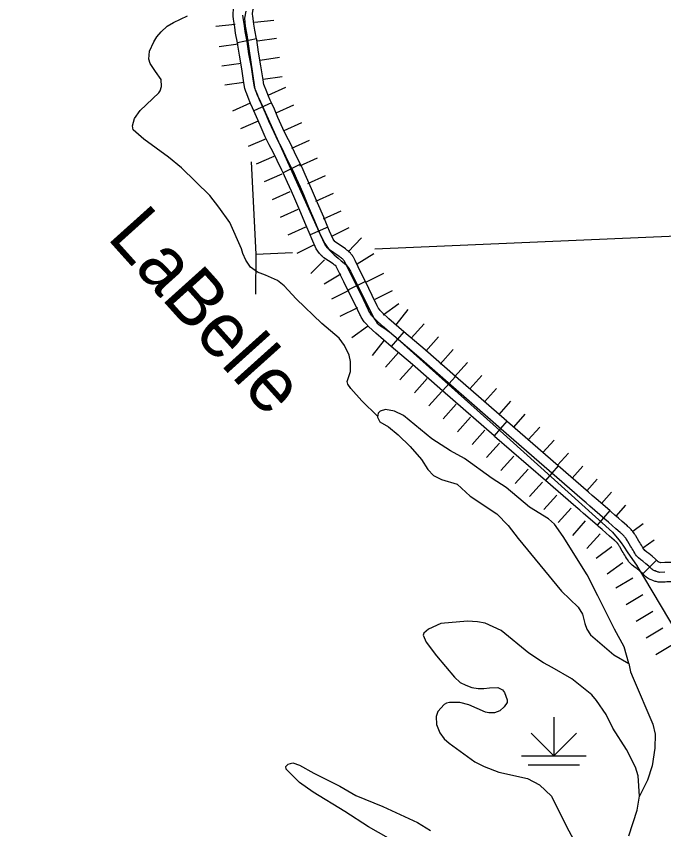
# Model space of a CAD drawing. Extents: x -19 to 366, y -4 to 359.
# Drawn here: x 164.055 to 165.005, y 175.138 to 176.331 of the extents above; entities that cross this region are included whole.
import ezdxf

# ---------------------------------------------------------------- set-up
doc = ezdxf.new("R2010")
doc.units = 0
for name, color, linetype in [('R_Axis Annot', 7, 'Continuous'), ('R_Proposed Const Limits', 7, 'Continuous'), ('R_ROW Annot', 7, 'Continuous'), ('R_Temp Easement', 7, 'Continuous'), ('Sheet Fence', 7, 'Continuous'), ('T_Drafting', 7, 'Continuous'), ('T_Vehicle Path Lt Major', 7, 'Continuous')]:
    doc.layers.add(name, color=color, linetype=linetype)

msp = doc.modelspace()

# ---------------------------------------------------------------- linework, layer by layer
at = {"layer": 'R_Axis Annot'}
for points in [[(164.3996, 176.1173), (164.4064, 175.9821)], [(164.5812, 175.9897), (165.3645, 176.0237)], [(164.4064, 175.9821), (164.4061, 175.9236)], [(164.4064, 175.9821), (164.4601, 175.9845)]]:
    msp.add_lwpolyline(points, dxfattribs=at)
at = {"layer": 'R_Proposed Const Limits'}
for p, q in [((164.3481, 176.3161), (164.3764, 176.3191)), ((164.3481, 176.3161), (164.3764, 176.3191)), ((164.4046, 176.3221), (164.4329, 176.3251)), ((164.4046, 176.3221), (164.4329, 176.3251)), ((164.3527, 176.2863), (164.3808, 176.2904)), ((164.4089, 176.2946), (164.437, 176.2988)), ((164.4131, 176.2665), (164.4412, 176.2707)), ((164.3569, 176.2582), (164.385, 176.2623)), ((164.361, 176.2301), (164.3891, 176.2342)), ((164.361, 176.2301), (164.3891, 176.2342)), ((164.4172, 176.2384), (164.4453, 176.2426)), ((164.4172, 176.2384), (164.4453, 176.2426)), ((164.4246, 176.2153), (164.4506, 176.2269)), ((164.3728, 176.192), (164.3987, 176.2037)), ((164.4363, 176.1894), (164.4622, 176.201)), ((164.3844, 176.1661), (164.4103, 176.1777)), ((164.4479, 176.1635), (164.4738, 176.1751)), ((164.4479, 176.1635), (164.4738, 176.1751)), ((164.396, 176.1402), (164.422, 176.1518)), ((164.396, 176.1402), (164.422, 176.1518)), ((164.4595, 176.1375), (164.4854, 176.1492)), ((164.4077, 176.1143), (164.4336, 176.1259)), ((164.4711, 176.1116), (164.4971, 176.1232)), ((164.4193, 176.0884), (164.4452, 176.1)), ((164.4828, 176.0857), (164.5087, 176.0973)), ((164.4828, 176.0857), (164.5087, 176.0973)), ((164.4309, 176.0624), (164.4569, 176.0741)), ((164.4309, 176.0624), (164.4569, 176.0741)), ((164.4944, 176.0598), (164.5203, 176.0714)), ((164.4426, 176.0365), (164.4685, 176.0481)), ((164.506, 176.0338), (164.5319, 176.0455)), ((164.4542, 176.0106), (164.4801, 176.0222)), ((164.5179, 176.0086), (164.5434, 176.0212)), ((164.5179, 176.0086), (164.5434, 176.0212)), ((164.5419, 175.9853), (164.5613, 176.0061)), ((164.467, 175.9835), (164.4924, 175.9961)), ((164.467, 175.9835), (164.4924, 175.9961)), ((164.5552, 175.9681), (164.5794, 175.983)), ((164.4873, 175.9536), (164.5073, 175.9737)), ((164.5068, 175.9384), (164.531, 175.9533)), ((164.5688, 175.9417), (164.5942, 175.9543)), ((164.5688, 175.9417), (164.5942, 175.9543)), ((164.5178, 175.9165), (164.5433, 175.9291)), ((164.5178, 175.9165), (164.5433, 175.9291)), ((164.5814, 175.9163), (164.6068, 175.9289)), ((164.5933, 175.8932), (164.6163, 175.9098)), ((164.5304, 175.8911), (164.5559, 175.9037)), ((164.6125, 175.8784), (164.6298, 175.9009)), ((164.6125, 175.8784), (164.6298, 175.9009)), ((164.5473, 175.8599), (164.5703, 175.8765)), ((164.6345, 175.8589), (164.6535, 175.8801)), ((164.6557, 175.84), (164.6746, 175.8611)), ((164.5778, 175.8334), (164.5951, 175.8559)), ((164.5778, 175.8334), (164.5951, 175.8559)), ((164.5966, 175.8166), (164.6156, 175.8377)), ((164.6769, 175.821), (164.6958, 175.8422)), ((164.6769, 175.821), (164.6958, 175.8422)), ((164.6178, 175.7976), (164.6368, 175.8188)), ((164.698, 175.8021), (164.717, 175.8232)), ((164.7204, 175.7844), (164.7382, 175.8043)), ((164.639, 175.7787), (164.6579, 175.7999)), ((164.639, 175.7787), (164.6579, 175.7999)), ((164.6601, 175.7597), (164.6791, 175.7809)), ((164.7418, 175.7657), (164.7593, 175.7853)), ((164.7632, 175.7471), (164.7805, 175.7664)), ((164.6813, 175.7408), (164.7003, 175.762)), ((164.7025, 175.7218), (164.7214, 175.743)), ((164.7025, 175.7218), (164.7214, 175.743)), ((164.7847, 175.7284), (164.8017, 175.7473)), ((164.7237, 175.7029), (164.7426, 175.7241)), ((164.8061, 175.7097), (164.8228, 175.7282)), ((164.8276, 175.6911), (164.8439, 175.7092)), ((164.7446, 175.684), (164.7637, 175.7051)), ((164.7657, 175.665), (164.7847, 175.686)), ((164.849, 175.6725), (164.865, 175.6902)), ((164.8705, 175.6538), (164.8861, 175.6711)), ((164.7868, 175.6459), (164.8058, 175.667)), ((164.8079, 175.6269), (164.8269, 175.648)), ((164.8919, 175.6352), (164.9072, 175.6521)), ((164.829, 175.6079), (164.848, 175.6289)), ((164.9135, 175.6166), (164.9283, 175.6331)), ((164.9349, 175.598), (164.9493, 175.614)), ((164.8501, 175.5888), (164.8691, 175.6099)), ((164.8712, 175.5698), (164.8902, 175.5909)), ((164.9594, 175.5759), (164.9745, 175.587)), ((164.8922, 175.5507), (164.9113, 175.5718)), ((164.9743, 175.5513), (164.9908, 175.5632)), ((164.9059, 175.5365), (164.9288, 175.5533)), ((164.9216, 175.5134), (164.9447, 175.53)), ((164.9347, 175.493), (164.9593, 175.5073)), ((164.9347, 175.493), (164.9593, 175.5073)), ((164.9497, 175.4683), (164.9741, 175.4829)), ((164.9643, 175.4439), (164.9887, 175.4585)), ((164.9788, 175.4195), (165.0032, 175.4341)), ((164.9788, 175.4195), (165.0032, 175.4341)), ((164.9934, 175.3951), (165.0178, 175.4097))]:
    msp.add_line(p, q, dxfattribs=at)
for points in [[(164.3917, 176.3383), (164.3897, 176.3282), (164.391, 176.3161), (164.3932, 176.3038), (164.4046, 176.227), (164.4054, 176.2232), (164.4069, 176.2196), (164.4087, 176.2153), (164.4109, 176.211), (164.4115, 176.2099), (164.4988, 176.0154), (164.5058, 176.0011), (164.5079, 175.9976), (164.5105, 175.9935), (164.5119, 175.9913), (164.5148, 175.9879), (164.5176, 175.9848), (164.5213, 175.9813), (164.5273, 175.9763), (164.5319, 175.9725), (164.5383, 175.9668), (164.5406, 175.9644), (164.543, 175.9608), (164.5452, 175.9573), (164.5794, 175.8881), (164.582, 175.8846), (164.5847, 175.8811), (164.5896, 175.877)], [(164.5896, 175.877), (164.5942, 175.8739), (164.5998, 175.8703), (164.605, 175.8663), (164.7548, 175.7322), (164.9294, 175.5746), (164.9317, 175.5721), (164.9343, 175.5687), (164.9391, 175.5632), (164.9423, 175.5589), (164.9456, 175.5541), (164.952, 175.5442), (164.9649, 175.5262), (164.9683, 175.52), (164.9719, 175.5138), (164.9751, 175.509), (165.0514, 175.3811)]]:
    msp.add_lwpolyline(points, dxfattribs=at)
at = {"layer": 'R_ROW Annot'}
for p, q in [((164.4076, 176.2976), (164.3797, 176.292)), ((164.4295, 176.2038), (164.4036, 176.1923)), ((164.4721, 176.114), (164.4466, 176.1014)), ((164.5123, 176.0215), (164.4861, 176.0105)), ((164.5672, 175.9418), (164.5417, 175.9294)), ((164.6236, 175.8684), (164.6051, 175.8469)), ((164.6992, 175.8029), (164.6805, 175.7815)), ((164.7746, 175.7371), (164.7559, 175.7157)), ((164.8501, 175.6716), (164.8314, 175.6501)), ((164.9256, 175.6061), (164.907, 175.5846)), ((164.9941, 175.5335), (164.9743, 175.5132))]:
    msp.add_line(p, q, dxfattribs=at)
for points in [[(164.3797, 176.292), (164.3769, 176.306), (164.3757, 176.315), (164.3738, 176.3268), (164.3731, 176.3311), (164.3731, 176.3355), (164.3737, 176.3402), (164.3751, 176.3469), (164.3788, 176.3622), (164.383, 176.3793), (164.3872, 176.396)], [(164.4076, 176.2976), (164.4049, 176.3107), (164.4038, 176.3191), (164.4019, 176.3313), (164.4015, 176.3335), (164.4015, 176.3338), (164.4017, 176.3356), (164.4028, 176.3406), (164.4064, 176.3554), (164.4106, 176.3725), (164.4147, 176.3892)], [(164.4388, 176.1485), (164.4333, 176.1603), (164.4258, 176.1768), (164.4207, 176.1888), (164.4148, 176.2021), (164.412, 176.2085), (164.4086, 176.217), (164.4062, 176.2228), (164.4051, 176.225), (164.4045, 176.2276), (164.4032, 176.2356), (164.4, 176.2561), (164.3965, 176.2759), (164.3938, 176.294), (164.3909, 176.3083), (164.3897, 176.317), (164.3878, 176.3291), (164.3873, 176.3323)], [(164.4036, 176.1923), (164.4018, 176.1964), (164.3989, 176.203), (164.3955, 176.2116), (164.3931, 176.2171), (164.3917, 176.2203), (164.3906, 176.2247), (164.3891, 176.2333), (164.386, 176.2538), (164.3825, 176.2736), (164.3798, 176.2916), (164.3797, 176.292)], [(164.4295, 176.2038), (164.4278, 176.2078), (164.4251, 176.2139), (164.4217, 176.2224), (164.4192, 176.2285), (164.4186, 176.2297), (164.4184, 176.2305), (164.4172, 176.2378), (164.414, 176.2584), (164.4106, 176.2782), (164.4078, 176.2965), (164.4076, 176.2976)], [(164.4721, 176.114), (164.4703, 176.1176), (164.4633, 176.1317), (164.4572, 176.1444), (164.4515, 176.1549), (164.4462, 176.1662), (164.4388, 176.1825), (164.4337, 176.1945), (164.4295, 176.2038)], [(164.4466, 176.1014), (164.4449, 176.105), (164.4378, 176.1192), (164.4319, 176.1314), (164.4261, 176.1422), (164.4204, 176.1543), (164.4128, 176.1711), (164.4076, 176.1832), (164.4036, 176.1923)], [(164.5352, 175.9735), (164.5348, 175.974), (164.5338, 175.975), (164.5334, 175.9753), (164.5329, 175.9757), (164.5325, 175.976), (164.532, 175.9763), (164.5308, 175.9772), (164.5304, 175.9775), (164.5297, 175.9782), (164.5293, 175.9785), (164.5289, 175.9788), (164.5147, 175.9883), (164.5135, 175.9893), (164.5131, 175.9896), (164.5128, 175.99), (164.5121, 175.9907), (164.5117, 175.991), (164.5115, 175.9915), (164.5112, 175.9918), (164.5076, 175.9969), (164.5016, 176.0103), (164.493, 176.0306), (164.484, 176.0518), (164.4767, 176.0689), (164.4719, 176.0801), (164.4661, 176.093), (164.4616, 176.1031), (164.4576, 176.1113), (164.4505, 176.1254), (164.4445, 176.1379), (164.4388, 176.1485)], [(164.5123, 176.0215), (164.5061, 176.0361), (164.4971, 176.0574), (164.4897, 176.0745), (164.4849, 176.0857), (164.4791, 176.0988), (164.4745, 176.1091), (164.4721, 176.114)], [(164.4861, 176.0105), (164.4799, 176.0251), (164.471, 176.0463), (164.4636, 176.0633), (164.4589, 176.0744), (164.4532, 176.0872), (164.4488, 176.097), (164.4466, 176.1014)], [(164.5672, 175.9418), (164.5612, 175.9542), (164.552, 175.9726), (164.5496, 175.9775), (164.549, 175.9786), (164.5481, 175.98), (164.5476, 175.9807), (164.547, 175.9816), (164.546, 175.9827), (164.5453, 175.9837), (164.5431, 175.9857), (164.5423, 175.9863), (164.5418, 175.9868), (164.5402, 175.988), (164.5397, 175.9883), (164.5393, 175.9886), (164.539, 175.9889), (164.5386, 175.9893), (164.5378, 175.99), (164.523, 175.9999), (164.523, 175.9999), (164.5229, 175.9999), (164.5229, 176), (164.5224, 176.0006), (164.52, 176.004), (164.5146, 176.016), (164.5123, 176.0215)], [(164.5417, 175.9294), (164.5357, 175.9416), (164.5264, 175.9601), (164.5245, 175.964), (164.5244, 175.9642), (164.5243, 175.9643), (164.5225, 175.9657), (164.5215, 175.9664), (164.5204, 175.9674), (164.52, 175.9677), (164.5063, 175.9768), (164.5042, 175.9785), (164.503, 175.9796), (164.5027, 175.98), (164.5018, 175.9809), (164.5003, 175.9826), (164.5, 175.983), (164.4999, 175.9831), (164.4952, 175.9899), (164.4885, 176.0047), (164.4861, 176.0105)], [(165.0064, 175.5156), (164.9983, 175.5155), (164.9974, 175.5157), (164.9965, 175.516), (164.9947, 175.5166), (164.9938, 175.5169), (164.992, 175.5176), (164.9911, 175.518), (164.9903, 175.5184), (164.9894, 175.5189), (164.9879, 175.52), (164.9874, 175.5203), (164.9869, 175.5207), (164.9855, 175.522), (164.9851, 175.5224), (164.9847, 175.5228), (164.9831, 175.5244), (164.9787, 175.5283), (164.974, 175.5322), (164.9714, 175.5341), (164.9679, 175.5369), (164.9647, 175.5399), (164.9635, 175.5419), (164.9622, 175.5439), (164.9609, 175.546), (164.9598, 175.548), (164.9585, 175.5501), (164.9573, 175.5521), (164.956, 175.5541), (164.952, 175.561), (164.9516, 175.5616), (164.9508, 175.563), (164.9503, 175.5636), (164.9499, 175.5643), (164.9495, 175.565), (164.949, 175.5656), (164.9486, 175.5663), (164.9482, 175.5669), (164.9474, 175.5677), (164.9467, 175.5685), (164.9444, 175.5709), (164.9436, 175.5717), (164.9427, 175.5725), (164.9419, 175.5732), (164.9411, 175.5739), (164.9347, 175.5794), (164.9293, 175.5841), (164.9237, 175.5889), (164.9183, 175.5937), (164.8963, 175.6127), (164.8908, 175.6174), (164.8852, 175.6222), (164.7662, 175.7256), (164.6455, 175.8309), (164.5922, 175.8767), (164.5824, 175.8857), (164.5784, 175.8897), (164.5776, 175.8907), (164.5769, 175.8916), (164.5762, 175.8926), (164.5742, 175.8956), (164.5736, 175.8966), (164.5724, 175.8987), (164.5719, 175.8998), (164.5642, 175.9154), (164.5485, 175.9479), (164.5392, 175.9663), (164.537, 175.9709), (164.5367, 175.9714), (164.5364, 175.972), (164.536, 175.9725), (164.5356, 175.973), (164.5352, 175.9735)], [(164.6236, 175.8684), (164.6016, 175.8873), (164.5923, 175.8959), (164.5889, 175.8993), (164.5886, 175.8997), (164.5882, 175.9002), (164.5878, 175.9007), (164.5863, 175.903), (164.5859, 175.9036), (164.5849, 175.9054), (164.5846, 175.9061), (164.577, 175.9216), (164.5672, 175.9418)], [(164.6051, 175.8469), (164.5827, 175.8661), (164.5725, 175.8755), (164.5679, 175.8802), (164.5667, 175.8816), (164.5656, 175.883), (164.5645, 175.8845), (164.5621, 175.8881), (164.5612, 175.8896), (164.5599, 175.892), (164.5591, 175.8935), (164.5515, 175.9092), (164.5417, 175.9294)], [(164.6992, 175.8029), (164.6548, 175.8416), (164.6236, 175.8684)], [(164.6805, 175.7815), (164.6362, 175.8201), (164.6051, 175.8469)], [(164.7746, 175.7371), (164.6992, 175.8029)], [(164.7559, 175.7157), (164.6805, 175.7815)], [(164.8501, 175.6716), (164.7755, 175.7363), (164.7746, 175.7371)], [(164.8314, 175.6501), (164.7568, 175.7149), (164.7559, 175.7157)], [(164.9256, 175.6061), (164.9055, 175.6235), (164.9, 175.6282), (164.8945, 175.6329), (164.8501, 175.6716)], [(164.907, 175.5846), (164.887, 175.602), (164.8815, 175.6067), (164.8759, 175.6115), (164.8314, 175.6501)], [(164.9941, 175.5335), (164.9927, 175.5348), (164.988, 175.5391), (164.9828, 175.5433), (164.9801, 175.5454), (164.9772, 175.5476), (164.9759, 175.5489), (164.9755, 175.5494), (164.9742, 175.5515), (164.9731, 175.5533), (164.972, 175.5553), (164.9707, 175.5573), (164.9695, 175.5594), (164.9682, 175.5615), (164.9639, 175.5689), (164.9634, 175.5695), (164.9627, 175.5707), (164.9623, 175.5713), (164.9619, 175.5719), (164.961, 175.5733), (164.9608, 175.5735), (164.9605, 175.574), (164.9593, 175.5756), (164.9581, 175.5771), (164.9571, 175.5782), (164.9543, 175.5811), (164.9533, 175.582), (164.9523, 175.583), (164.951, 175.5841), (164.9501, 175.5848), (164.944, 175.5901), (164.9386, 175.5949), (164.9331, 175.5996), (164.9276, 175.6044), (164.9256, 175.6061)], [(164.9743, 175.5132), (164.9734, 175.514), (164.9695, 175.5175), (164.9652, 175.521), (164.9628, 175.5229), (164.9586, 175.5261), (164.9536, 175.5308), (164.9514, 175.5344), (164.9502, 175.5363), (164.9488, 175.5386), (164.9475, 175.5407), (164.9463, 175.5428), (164.9451, 175.5448), (164.9439, 175.5468), (164.9402, 175.5531), (164.9397, 175.5537), (164.9389, 175.5552), (164.9384, 175.5558), (164.9379, 175.5566), (164.9372, 175.5577), (164.9368, 175.5583), (164.9367, 175.5584), (164.9363, 175.5589), (164.9344, 175.5608), (164.9339, 175.5613), (164.9332, 175.562), (164.9328, 175.5623), (164.932, 175.5629), (164.9254, 175.5687), (164.9199, 175.5734), (164.9144, 175.5782), (164.909, 175.583), (164.907, 175.5846)], [(165.0826, 175.5279), (165.0424, 175.5303), (165.0404, 175.5302), (165.0264, 175.5299), (165.018, 175.5299), (165.0118, 175.5299), (165.0088, 175.5299), (165.0062, 175.5298), (165.0002, 175.5297), (164.9995, 175.5299), (164.999, 175.5301), (164.9977, 175.5306), (164.9973, 175.5308), (164.9967, 175.5311), (164.9965, 175.5312), (164.996, 175.5317), (164.9958, 175.5318), (164.9957, 175.5319), (164.9954, 175.5323), (164.9946, 175.533), (164.9941, 175.5335)], [(165.0809, 175.4995), (165.0419, 175.5019), (165.041, 175.5018), (165.0268, 175.5015), (165.0179, 175.5015), (165.0121, 175.5015), (165.0095, 175.5015), (165.0067, 175.5014), (164.9966, 175.5012), (164.9936, 175.502), (164.9922, 175.5024), (164.9899, 175.5032), (164.9886, 175.5037), (164.9862, 175.5046), (164.985, 175.5052), (164.9841, 175.5057), (164.9821, 175.5066), (164.9792, 175.5087), (164.9788, 175.509), (164.978, 175.5096), (164.9754, 175.512), (164.9749, 175.5125), (164.9748, 175.5127), (164.9743, 175.5132)]]:
    msp.add_lwpolyline(points, dxfattribs=at)
at = {"layer": 'R_Temp Easement'}
for points in [[(164.5849, 175.7445), (164.5622, 175.7668), (164.5458, 175.785), (164.5414, 175.7913), (164.5407, 175.7956), (164.5456, 175.81), (164.5452, 175.8246), (164.5433, 175.8338), (164.5366, 175.8482), (164.5288, 175.8588), (164.5034, 175.8803), (164.4657, 175.9166), (164.4483, 175.9358), (164.4381, 175.9433), (164.4207, 175.9514), (164.4088, 175.9556), (164.3986, 175.9631), (164.3917, 175.9731), (164.3876, 175.9828), (164.3857, 175.99), (164.3682, 176.0286), (164.3525, 176.0511), (164.3391, 176.0679), (164.2973, 176.1087), (164.2784, 176.1241), (164.2423, 176.1507), (164.2264, 176.1643), (164.2255, 176.1704), (164.2288, 176.1809), (164.2371, 176.1925), (164.2642, 176.2187), (164.2664, 176.2214), (164.2683, 176.2281), (164.2675, 176.2379), (164.2596, 176.2498), (164.2517, 176.2614), (164.2494, 176.2681), (164.2505, 176.2795), (164.2569, 176.2932), (164.2612, 176.3007), (164.2675, 176.3081), (164.2763, 176.3161), (164.2856, 176.3217), (164.3064, 176.3315)], [(164.9327, 175.4325), (164.9083, 175.4813), (164.8927, 175.5118), (164.8575, 175.5681), (164.8447, 175.5861), (164.8358, 175.594), (164.8078, 175.6112), (164.7738, 175.6399), (164.7531, 175.6533), (164.7124, 175.6827), (164.6922, 175.6939), (164.6645, 175.7115), (164.6233, 175.7456), (164.61, 175.7521), (164.5967, 175.7545), (164.5887, 175.7519), (164.5861, 175.7491), (164.5849, 175.7432), (164.5885, 175.7363), (164.6009, 175.7287), (164.6155, 175.7173), (164.6329, 175.7002), (164.6493, 175.6811), (164.6586, 175.6666), (164.6669, 175.6575), (164.6786, 175.6518), (164.7019, 175.6447), (164.7209, 175.6274), (164.7599, 175.6012), (164.7766, 175.5842), (164.7915, 175.5651), (164.8549, 175.4882), (164.8792, 175.4644), (164.8858, 175.4543), (164.8888, 175.4408), (164.8918, 175.4325), (164.8974, 175.4238), (164.9315, 175.3946), (164.9536, 175.3817)], [(164.9536, 175.3817), (164.9469, 175.4062), (164.9327, 175.4325)], [(164.9536, 175.3817), (164.9562, 175.3699), (164.9597, 175.3605), (164.9889, 175.2932), (164.992, 175.2781), (164.9918, 175.2577), (164.9876, 175.2319), (164.981, 175.2107), (164.9691, 175.1874)], [(164.6011, 175.1261), (164.5717, 175.1426), (164.5373, 175.1649), (164.4905, 175.1932), (164.4706, 175.2074), (164.4549, 175.2229), (164.451, 175.2271), (164.4507, 175.2311), (164.4538, 175.2344), (164.4609, 175.2365), (164.4707, 175.233), (164.4914, 175.2211), (164.5296, 175.2022), (164.5533, 175.1885), (164.5929, 175.1725), (164.6435, 175.1489), (164.6625, 175.1369)]]:
    msp.add_lwpolyline(points, dxfattribs=at)
at = {"layer": 'Sheet Fence'}
for points in [[(168.7902, 2.2442), (168.5607, 10.8615), (168.3304, 19.479), (168.0993, 28.0965), (167.8673, 36.7142), (167.6346, 45.3321), (167.4011, 53.95), (167.1668, 62.5681), (166.9316, 71.1863), (166.6957, 79.8047), (166.459, 88.4232), (166.2215, 97.0418), (165.9832, 105.6605), (165.7441, 114.2794), (165.5043, 122.8984), (165.2636, 131.5176), (165.0221, 140.1368), (164.7799, 148.7563), (164.5369, 157.3758), (164.2931, 165.9955), (164.0485, 174.6153), (163.8031, 183.2352), (163.5569, 191.8553), (163.31, 200.4755), (163.0623, 209.0959), (162.8138, 217.7164), (162.5645, 226.337), (162.3145, 234.9577), (162.0637, 243.5786), (161.8121, 252.1997), (161.5597, 260.8208), (161.3066, 269.4421), (161.0527, 278.0636), (160.798, 286.6851), (160.5426, 295.3068), (160.2864, 303.9287), (160.0294, 312.5507), (159.7717, 321.1728), (159.5132, 329.7951), (159.2539, 338.4175), (158.9939, 347.04)], [(0, 172.2839), (7.1335, 172.2883), (14.267, 172.3015), (21.4005, 172.3236), (28.5339, 172.3544), (35.6673, 172.3941), (42.8006, 172.4426), (49.9339, 172.4999), (57.0671, 172.566), (64.2002, 172.6409), (71.3332, 172.7246), (78.4661, 172.8172), (85.5989, 172.9186), (92.7315, 173.0287), (99.8641, 173.1477), (106.9964, 173.2755), (114.1286, 173.4122), (121.2606, 173.5576), (128.3925, 173.7119), (135.5241, 173.8749), (142.6555, 174.0468), (149.7867, 174.2275), (156.9177, 174.417), (164.0485, 174.6153), (171.179, 174.8224), (178.3092, 175.0383), (185.4392, 175.2631), (192.5688, 175.4966), (199.6982, 175.739), (206.8273, 175.9902), (213.9561, 176.2502), (221.0845, 176.5189), (228.2126, 176.7965), (235.3404, 177.083), (242.4677, 177.3782), (249.5948, 177.6822), (256.7214, 177.995), (263.8476, 178.3167), (270.9735, 178.6471), (278.0989, 178.9863), (285.2239, 179.3344), (292.3485, 179.6912), (299.4726, 180.0569), (306.5963, 180.4314), (313.7195, 180.8146), (320.8422, 181.2067), (327.9644, 181.6076), (335.0862, 182.0172), (342.2074, 182.4357)]]:
    msp.add_spline(points, degree=3, dxfattribs=at)
at = {"layer": 'T_Drafting'}
for p, q in [((164.8435, 175.3032), (164.8435, 175.2464)), ((164.8435, 175.2464), (164.8101, 175.2798)), ((164.8435, 175.2464), (164.877, 175.2798)), ((164.7962, 175.2464), (164.8909, 175.2464)), ((164.8057, 175.2335), (164.8814, 175.2335))]:
    msp.add_line(p, q, dxfattribs=at)
at = {"layer": 'T_Vehicle Path Lt Major'}
for points in [[(164.9691, 175.1874), (164.9674, 175.2174), (164.9634, 175.2298), (164.9501, 175.2557), (164.9303, 175.2872), (164.9204, 175.3072), (164.9061, 175.3279), (164.8992, 175.3358), (164.8698, 175.3597), (164.841, 175.3763), (164.8285, 175.3828), (164.8071, 175.3973), (164.7665, 175.4305), (164.7431, 175.4411), (164.7317, 175.4432), (164.7171, 175.4439), (164.678, 175.4407), (164.6597, 175.4323), (164.6527, 175.4266), (164.6518, 175.4235), (164.6561, 175.4134), (164.6714, 175.393), (164.698, 175.3617), (164.7061, 175.3543), (164.7144, 175.35), (164.7235, 175.3468), (164.7325, 175.3452), (164.7408, 175.3451)], [(164.7408, 175.3451), (164.7491, 175.3464), (164.7616, 175.3466), (164.7683, 175.3432), (164.771, 175.3396), (164.7751, 175.3288), (164.7749, 175.3246), (164.7709, 175.3184), (164.7642, 175.3125), (164.7565, 175.3098), (164.7482, 175.3098), (164.7436, 175.3108), (164.7188, 175.3215), (164.7056, 175.3249), (164.6905, 175.3249), (164.6863, 175.324), (164.6828, 175.322), (164.6736, 175.3115), (164.671, 175.3044), (164.6715, 175.2923), (164.6764, 175.2803), (164.6825, 175.2716), (164.69, 175.2649), (164.7277, 175.2379), (164.7413, 175.2307), (164.7631, 175.2224), (164.8048, 175.2134), (164.8224, 175.204), (164.8403, 175.1874), (164.862, 175.1431), (164.8795, 175.1114)], [(164.9535, 175.1294), (164.9657, 175.1667), (164.9691, 175.1874)]]:
    msp.add_lwpolyline(points, dxfattribs=at)

# ---------------------------------------------------------------- texts
at = {"layer": 'R_Temp Easement'}
msp.add_text('LaBelle', height=0.08, rotation=311.9675, dxfattribs=at).set_placement((164.187, 176.0059))

doc.saveas('drawing.dxf')
